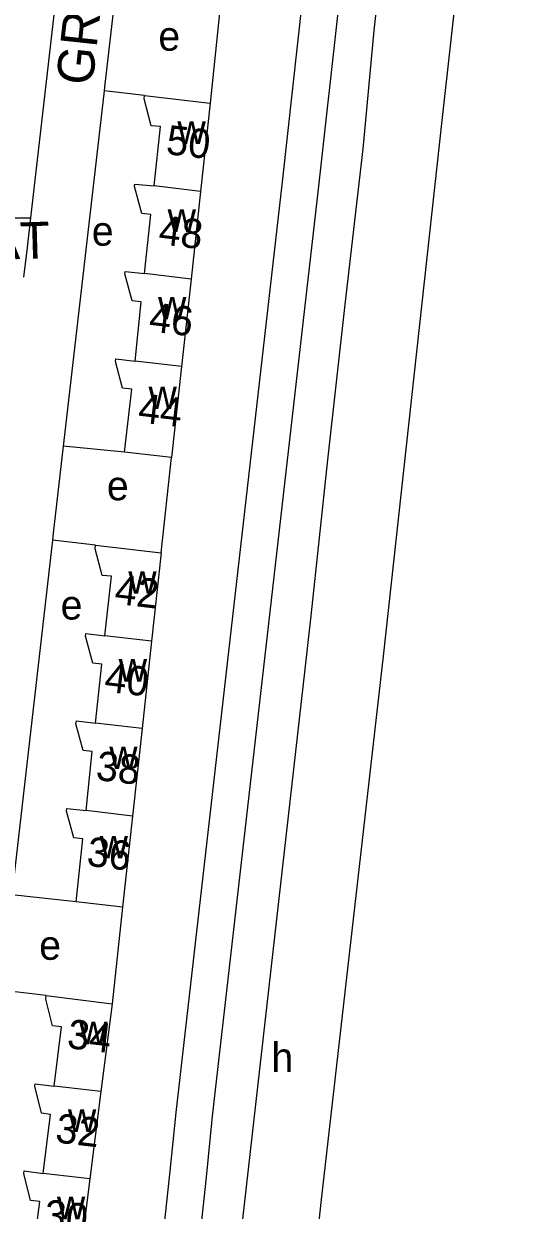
# Model space of a CAD drawing. Extents: x 159675 to 162108, y 386471 to 388472.
# Drawn here: x 162026.5 to 162094.3, y 387776.7 to 387938.6 of the extents above; entities that cross this region are included whole.
import ezdxf

# ---------------------------------------------------------------- set-up
doc = ezdxf.new("R2010")
doc.units = 0
for name, color, linetype in [('BLT_Basislijn', 7, 'Continuous'), ('BLT_Bebouwing', 7, 'Continuous'), ('BLT_Centroide', 7, 'Continuous'), ('BLT_Huisnummer', 7, 'Continuous'), ('BLT_Huisnummer_ tussenligend', 7, 'Continuous'), ('BLT_Onderverdeling_panden', 7, 'Continuous'), ('BLT_Straatnaam', 7, 'Continuous')]:
    doc.layers.add(name, color=color, linetype=linetype)

msp = doc.modelspace()

# ---------------------------------------------------------------- linework, layer by layer
at = {"layer": 'BLT_Basislijn'}
for p, q in [((162061.74, 387917.01), (162075.2, 388037.72)), ((162066.71, 387916.44), (162080.17, 388037.13)), ((162032.07, 387953.04), (162027.37, 387912.13)), ((162038.88, 387942.29), (162037.46, 387929.92)), ((162053.27, 387940.88), (162051.9, 387927.77)), ((162037.46, 387929.92), (162037.41, 387929.42)), ((162037.41, 387929.42), (162031.89, 387881.35)), ((162042.94, 387928.79), (162037.41, 387929.42)), ((162083.53, 387925.78), (162075.47, 387852.32)), ((162047.24, 387790.06), (162061.74, 387917.01)), ((162052.22, 387789.57), (162066.71, 387916.44)), ((161940.56, 387911.35), (162027.37, 387912.13)), ((162027.37, 387912.13), (162026.9, 387908.06)), ((162026.9, 387908.06), (162026.44, 387904.03)), ((162031.89, 387881.35), (162031.85, 387880.95)), ((162031.85, 387880.95), (162030.49, 387869.11)), ((162040.19, 387880.13), (162031.85, 387880.95)), ((162045.21, 387866.43), (162046.63, 387879.44)), ((162030.49, 387869.11), (162030.38, 387868.14)), ((162030.38, 387868.14), (162024.92, 387820.53)), ((162036.24, 387867.45), (162030.38, 387868.14)), ((162065.09, 387852.96), (162053.22, 387748.61)), ((162075.47, 387852.32), (162067, 387777.8)), ((162033.59, 387818.79), (162024.83, 387819.74)), ((162039.95, 387818.1), (162038.5, 387804.88)), ((162029.52, 387806.03), (162023.34, 387806.75)), ((162067, 387777.8), (162062.55, 387737.37))]:
    msp.add_line(p, q, dxfattribs=at)
for points in [[(162084.59, 388031), (162074.2, 387937.65), (162072.72, 387921.54)], [(162094.33, 388023.58), (162087.75, 387963.74), (162083.53, 387925.78)], [(162072.72, 387921.54), (162070.27, 387900.31), (162067.9, 387879.08), (162065.61, 387857.83), (162065.09, 387852.96)], [(162030.2, 387681.56), (162031.99, 387689.86), (162033.7, 387698.17), (162035.33, 387706.5), (162036.88, 387714.85), (162038.35, 387723.21), (162039.74, 387731.58), (162041.06, 387739.96), (162042.29, 387748.36), (162043.45, 387756.77), (162044.53, 387765.19), (162045.52, 387773.62), (162046.44, 387782.05), (162047.24, 387790.06)], [(162035.09, 387680.49), (162036.88, 387688.81), (162038.59, 387697.14), (162040.23, 387705.5), (162041.78, 387713.86), (162043.26, 387722.25), (162044.66, 387730.64), (162045.98, 387739.05), (162047.22, 387747.47), (162048.38, 387755.9), (162049.46, 387764.34), (162050.46, 387772.8), (162051.39, 387781.26), (162052.22, 387789.57)]]:
    msp.add_lwpolyline(points, dxfattribs=at)
at = {"layer": 'BLT_Bebouwing'}
for p, q in [((162042.94, 387928.79), (162051.9, 387927.77)), ((162051.9, 387927.77), (162050.58, 387915.71)), ((162050.58, 387915.71), (162049.28, 387903.76)), ((162049.28, 387903.76), (162047.98, 387891.84)), ((162047.98, 387891.84), (162046.63, 387879.44)), ((162046.63, 387879.44), (162040.19, 387880.13)), ((162036.24, 387867.45), (162045.21, 387866.43)), ((162045.21, 387866.43), (162043.9, 387854.35)), ((162043.9, 387854.35), (162042.6, 387842.44)), ((162042.6, 387842.44), (162041.3, 387830.51)), ((162041.3, 387830.51), (162039.95, 387818.1)), ((162039.95, 387818.1), (162033.59, 387818.79)), ((162029.52, 387806.03), (162038.5, 387804.88)), ((162038.5, 387804.88), (162036.98, 387792.92)), ((162036.98, 387792.92), (162035.47, 387781.02)), ((162035.47, 387781.02), (162033.96, 387769.13))]:
    msp.add_line(p, q, dxfattribs=at)
for points in [[(162044.23, 387916.46), (162045.13, 387924.55), (162043.86, 387924.67), (162042.88, 387928.34), (162042.94, 387928.79)], [(162042.91, 387904.51), (162043.79, 387912.58), (162042.55, 387912.72), (162041.55, 387916.39), (162041.6, 387916.72), (162044.23, 387916.46)], [(162041.66, 387892.58), (162042.49, 387900.67), (162041.23, 387900.8), (162040.26, 387904.46), (162040.29, 387904.79), (162042.91, 387904.51)], [(162040.19, 387880.13), (162041.19, 387888.75), (162039.93, 387888.86), (162038.96, 387892.52), (162039, 387892.86), (162041.66, 387892.58)], [(162037.51, 387855.1), (162038.42, 387863.21), (162037.15, 387863.31), (162036.18, 387866.97), (162036.24, 387867.45)], [(162036.23, 387843.18), (162037.1, 387851.24), (162035.89, 387851.37), (162034.88, 387855.04), (162034.93, 387855.4), (162037.51, 387855.1)], [(162034.95, 387831.26), (162035.81, 387839.31), (162034.57, 387839.45), (162033.58, 387843.1), (162033.64, 387843.48), (162036.23, 387843.18)], [(162033.59, 387818.79), (162034.52, 387827.41), (162033.27, 387827.53), (162032.29, 387831.19), (162032.34, 387831.53), (162034.95, 387831.26)], [(162030.59, 387793.67), (162031.62, 387801.75), (162030.38, 387801.88), (162029.46, 387805.55), (162029.52, 387806.03)], [(162029.12, 387781.77), (162030.12, 387789.82), (162028.87, 387789.98), (162027.97, 387793.66), (162028.01, 387794), (162030.59, 387793.67)], [(162027.61, 387769.88), (162028.64, 387777.93), (162027.37, 387778.06), (162026.46, 387781.74), (162026.5, 387782.11), (162029.12, 387781.77)]]:
    msp.add_lwpolyline(points, dxfattribs=at)
at = {"layer": 'BLT_Onderverdeling_panden'}
for p, q in [((162050.58, 387915.71), (162044.23, 387916.46)), ((162049.28, 387903.76), (162042.91, 387904.51)), ((162047.98, 387891.84), (162041.66, 387892.58)), ((162043.9, 387854.35), (162037.51, 387855.1)), ((162042.6, 387842.44), (162036.23, 387843.18)), ((162041.3, 387830.51), (162034.95, 387831.26)), ((162036.98, 387792.92), (162030.59, 387793.67)), ((162035.47, 387781.02), (162029.12, 387781.77))]:
    msp.add_line(p, q, dxfattribs=at)

# ---------------------------------------------------------------- texts
at = {"layer": 'BLT_Centroide'}
for s, p in [('e', (162044.82, 387934.91)), ('w', (162047.42, 387922.19)), ('w', (162046.09, 387910.19)), ('e', (162035.74, 387908.31)), ('w', (162044.78, 387898.25)), ('w', (162043.48, 387886.03)), ('e', (162037.8, 387873.58)), ('w', (162040.72, 387860.83)), ('e', (162031.49, 387857.31)), ('w', (162039.41, 387848.84)), ('w', (162038.12, 387836.92)), ('w', (162036.81, 387824.72)), ('e', (162028.56, 387810.9)), ('w', (162034.02, 387799.38)), ('h', (162060.24, 387795.59)), ('w', (162032.48, 387787.41)), ('w', (162030.98, 387775.52))]:
    msp.add_text(s, height=4, dxfattribs=at).set_placement(p)
at = {"layer": 'BLT_Huisnummer'}
for s, rotation, p in [('50', 353.2919, (162045.75, 387920.82)), ('44', 353.2919, (162041.93, 387884.24)), ('42', 353.3128, (162038.73, 387859.48)), ('36', 353.3128, (162034.93, 387823.74)), ('34', 353.2663, (162032.25, 387798.87))]:
    msp.add_text(s, height=4, rotation=rotation, dxfattribs=at).set_placement(p)
at = {"layer": 'BLT_Huisnummer_ tussenligend'}
for s, rotation, p in [('48', 353.2919, (162044.73, 387908.53)), ('46', 353.2919, (162043.42, 387896.64)), ('40', 353.3128, (162037.34, 387847.5)), ('38', 353.3128, (162036.18, 387835.45)), ('32', 353.2663, (162030.66, 387786.01)), ('30', 353.2663, (162029.04, 387774.27))]:
    msp.add_text(s, height=4, rotation=rotation, dxfattribs=at).set_placement(p)
at = {"layer": 'BLT_Straatnaam'}
for s, rotation, p in [('GROOT-BIJGAARDENLAAN', 83.8207, (162035.83, 387930.06)), ("'S-GRAVENBRAKELSTRAAT", 1.685, (161941.16, 387903.99))]:
    msp.add_text(s, height=5, rotation=rotation, dxfattribs=at).set_placement(p)

doc.saveas('drawing.dxf')
